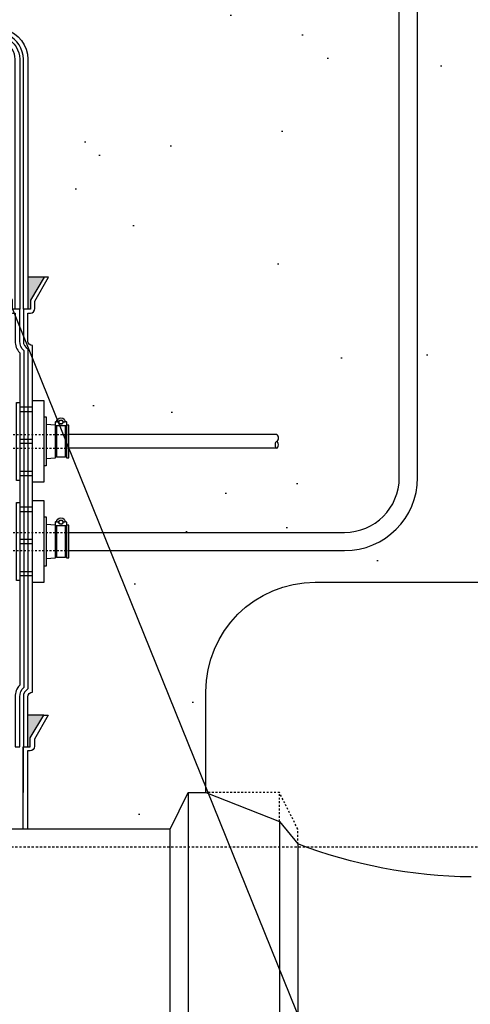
# Model space of a CAD drawing. Extents: x -169 to 6736, y -208 to 3022.
# Tile 585 of 656: x 6297 to 6322, y 906 to 960. Entities that reach past the tile are written whole.
import ezdxf

# ---------------------------------------------------------------- set-up
doc = ezdxf.new("R2010")
doc.units = 0
doc.header["$MEASUREMENT"] = 0
doc.header["$PDSIZE"] = 1
doc.linetypes.add('HIDDEN3', pattern=[0.1875, 0.125, -0.0625])
doc.linetypes.add('HIDDEN5', pattern=[0.05, 0.025, -0.025])
doc.layers.get('0').update_dxf_attribs({"color": 255, "linetype": 'CONTINUOUS'})
doc.layers.get('DEFPOINTS').update_dxf_attribs({"linetype": 'CONTINUOUS'})
for name, color, linetype in [('BOOT-CONDUIT', 1, 'CONTINUOUS'), ('CONDUIT', 2, 'CONTINUOUS'), ('DIM', 3, 'CONTINUOUS'), ('FRP-COLLAR', 1, 'CONTINUOUS'), ('FRP-SUMP', 2, 'CONTINUOUS'), ('PEAGRAVEL-HATCH', 3, 'CONTINUOUS'), ('TANK-UST', 5, 'CONTINUOUS'), ('TANK-UST-RIB', 7, 'CONTINUOUS')]:
    doc.layers.add(name, color=color, linetype=linetype)
doc.styles.add('SIMPLEX', font='simplex')
doc.dimstyles.new('DIM64', dxfattribs={"dimscale": 64, "dimtxt": 0.09375, "dimasz": 0.09375, "dimexe": 0.0625, "dimexo": 0.0625, "dimgap": 0.046875, "dimtad": 1, "dimdec": 4, "dimzin": 3, "dimdsep": 46, "dimlunit": 4, "dimtxsty": 'SIMPLEX', "dimcen": 0, "dimclrd": 256, "dimclre": 256, "dimclrt": 256, "dimadec": 0, "dimazin": 0, "dimtfac": 1, "dimtdec": 4, "dimtmove": 0, "dimatfit": 3, "dimfxl": 1, "dimfrac": 2, "dimtolj": 1, "dimtzin": 0, "dimarcsym": 0})

# ---------------------------------------------------------------- blocks, each defined once
blk = doc.blocks.new('*D61')
at = {"layer": 'DEFPOINTS', "color": 0, "transparency": 16777216}
for p in [(5827.154, 978.015), (6443.911, 978.296), (5827.154, 700.523)]:
    blk.add_point(p, dxfattribs=at)
at = {"layer": 'DIM', "lineweight": -2, "transparency": 16777216}
for p, q in [((6443.911, 974.296), (6443.911, 696.523)), ((5827.154, 974.015), (5827.154, 696.523)), ((6437.911, 700.523), (5833.154, 700.523))]:
    blk.add_line(p, q, dxfattribs=at)
at = {"layer": 'DIM', "transparency": 16777216}
for points in [[(5833.154, 701.523), (5833.154, 699.523), (5827.154, 700.523)], [(6437.911, 701.523), (6437.911, 699.523), (6443.911, 700.523)]]:
    blk.add_solid(points, dxfattribs=at)
at = {"layer": 'DIM', "transparency": 16777216, "insert": (6135.532, 708.095), "char_height": 6, "attachment_point": 5, "style": 'SIMPLEX'}
blk.add_mtext('\\A1;51\'-4 3/4" (F.V. TANK SLAB)', dxfattribs=at)

msp = doc.modelspace()

# ---------------------------------------------------------------- hatches: boundary and pattern name
at = {"layer": 'FRP-SUMP'}
for points in [[(6298.25192, 945.77093), (6297.36846, 945.77093), (6297.36846, 944.02093), (6297.50192, 944.02093), (6297.50192, 944.52093)], [(6298.23768, 921.77324), (6297.36846, 921.77324), (6297.36846, 920.02324), (6297.48768, 920.02324), (6297.48768, 920.52324)]]:
    msp.add_hatch(color=256, dxfattribs=at).paths.add_polyline_path(points)
at = {"layer": 'PEAGRAVEL-HATCH'}
h = msp.add_hatch(dxfattribs=at)
h.set_pattern_fill('AR-SAND', color=256, scale=7.5, style=0)
h.set_pattern_definition([(37.5, (6297.354, 915.523), (-0.4725, 14.4512), [0, -11.4, 0, -12.75, 0, -12.1875]), (7.5, (6297.354, 915.523), (13.2733, 21.166), [0, -6.15, 0, -10.275, 0, -3.9375]), (327.5, (6288.129, 915.523), (23.356, 0.0424), [0, -3.75, 0, -13.5, 0, -17.625]), (317.5, (6288.13, 915.523), (22.546, 6.5826), [0, -1.875, 0, -8.85, 0, -10.125])])
h.paths.add_polyline_path([(6313.11617, 929.05328), (6322.00502, 929.05328), (6322.00502, 929.40484, 0.41421356), (6322.65422, 930.05404), (6322.90422, 930.05404), (6322.90422, 973.7036), (6318.7179, 973.7036), (6318.7179, 971.25629), (6318.9957, 971.25629), (6318.9957, 967.4784), (6318.7179, 967.4784), (6318.7179, 934.7862, -0.41421356), (6314.7179, 930.7862), (6299.6141, 930.7862), (6299.6141, 930.38898), (6299.42848, 930.38898), (6299.42848, 930.43501), (6298.8716, 930.43501), (6298.8716, 930.38898), (6298.36096, 930.35327), (6298.36096, 929.94038), (6298.23721, 929.94038), (6298.23721, 929.0432), (6297.61846, 929.0432), (6297.61846, 923.02324, 0.41421356), (6297.36846, 922.77324), (6297.36846, 921.77324), (6298.23766, 921.77324), (6298.23768, 921.77328), (6298.47421, 921.77328), (6297.73768, 920.45804), (6297.73768, 920.05969, -0.41421356), (6297.48768, 919.80969), (6297.35422, 919.80969), (6297.35422, 915.52328), (6305.15422, 915.52328), (6306.15422, 917.52328), (6307.11617, 917.52328), (6307.11617, 923.05328, -0.41421356)])
h = msp.add_hatch(dxfattribs=at)
h.set_pattern_fill('AR-SAND', color=256, scale=7.5, style=0)
h.set_pattern_definition([(37.5, (6291.912, 931.786), (-0.4725, 14.4512), [0, -11.4, 0, -12.75, 0, -12.1875]), (7.5, (6291.912, 931.786), (13.273, 21.166), [0, -6.15, 0, -10.275, 0, -3.9375]), (327.5, (6282.687, 931.786), (23.356, 0.0424), [0, -3.75, 0, -13.5, 0, -17.625]), (317.5, (6282.687, 931.786), (22.546, 6.5826), [0, -1.875, 0, -8.85, 0, -10.125])])
edge = h.paths.add_edge_path()
edge.add_line((6317.7179, 967.4784), (6317.4401, 967.4784))
edge.add_line((6317.4401, 967.4784), (6317.4401, 968.36731))
edge.add_line((6317.4401, 968.36731), (6316.18298, 969.62443))
edge.add_line((6316.18298, 969.62443), (6316.30084, 969.74228))
edge.add_line((6316.30084, 969.74228), (6316.22227, 969.82085))
edge.add_line((6316.22227, 969.82085), (6316.38488, 969.98346))
edge.add_line((6316.38488, 969.98346), (6291.91171, 969.98346))
edge.add_line((6291.91171, 969.98346), (6291.91482, 961.19654))
edge.add_arc((6237.99776, 832.27572), 139.74129, 65.4201994, 67.3044212, ccw=False)
edge.add_arc((6295.66846, 957.71638), 1.7, 0, 74.436861, ccw=False)
edge.add_line((6297.36846, 957.71638), (6297.36846, 945.77093))
edge.add_line((6297.36846, 945.77093), (6298.25192, 945.77093))
edge.add_line((6298.25192, 945.77093), (6298.48845, 945.77093))
edge.add_line((6298.48845, 945.77093), (6297.75192, 944.45569))
edge.add_line((6297.75192, 944.45569), (6297.75192, 944.05734))
edge.add_arc((6297.50192, 944.05734), 0.25, -90, 0, ccw=False)
edge.add_line((6297.50192, 943.80734), (6297.36846, 943.80734))
edge.add_line((6297.36846, 943.80734), (6297.36846, 942.27093))
edge.add_arc((6297.61846, 942.27093), 0.25, 180, 270)
edge.add_line((6297.61846, 942.02093), (6297.61846, 939.01507))
edge.add_line((6297.61846, 939.01507), (6298.23721, 939.01507))
edge.add_line((6298.23721, 939.01507), (6298.23721, 938.11788))
edge.add_line((6298.23721, 938.11788), (6298.36096, 938.11788))
edge.add_line((6298.36096, 938.11788), (6298.36096, 937.705))
edge.add_line((6298.36096, 937.705), (6298.8716, 937.66929))
edge.add_line((6298.8716, 937.66929), (6298.8716, 937.60742))
edge.add_line((6298.8716, 937.60742), (6298.93348, 937.60742))
edge.add_line((6298.93348, 937.60742), (6298.93348, 937.1471))
edge.add_line((6298.93348, 937.1471), (6299.42848, 937.1471))
edge.add_line((6299.42848, 937.1471), (6299.42848, 937.60742))
edge.add_line((6299.42848, 937.60742), (6299.49035, 937.60742))
edge.add_line((6299.49035, 937.60742), (6299.49035, 937.66929))
edge.add_line((6299.49035, 937.66929), (6299.6141, 937.66929))
edge.add_line((6299.6141, 937.66929), (6299.6141, 937.1471))
edge.add_line((6299.6141, 937.1471), (6311.03771, 937.1471))
edge.add_ellipse((6311.00483, 936.9596), major_axis=(0, 0.1875), ratio=0.47920074, start_angle=180, end_angle=360, ccw=False)
edge.add_ellipse((6311.00483, 936.5846), major_axis=(0, -0.1875), ratio=0.47920074, start_angle=0, end_angle=180, ccw=False)
edge.add_line((6311.00483, 936.3971), (6299.6141, 936.3971))
edge.add_line((6299.6141, 936.3971), (6299.6141, 935.87492))
edge.add_line((6299.6141, 935.87492), (6299.49035, 935.87492))
edge.add_line((6299.49035, 935.87492), (6299.49035, 935.93679))
edge.add_line((6299.49035, 935.93679), (6299.42848, 935.93679))
edge.add_line((6299.42848, 935.93679), (6299.42848, 935.92095))
edge.add_line((6299.42848, 935.92095), (6298.8716, 935.92095))
edge.add_line((6298.8716, 935.92095), (6298.8716, 935.87492))
edge.add_line((6298.8716, 935.87492), (6298.36096, 935.83921))
edge.add_line((6298.36096, 935.83921), (6298.36096, 935.42632))
edge.add_line((6298.36096, 935.42632), (6298.23721, 935.42632))
edge.add_line((6298.23721, 935.42632), (6298.23721, 934.52913))
edge.add_line((6298.23721, 934.52913), (6297.61846, 934.52913))
edge.add_line((6297.61846, 934.52913), (6297.61846, 933.52913))
edge.add_line((6297.61846, 933.52913), (6298.23721, 933.52913))
edge.add_line((6298.23721, 933.52913), (6298.23721, 932.63195))
edge.add_line((6298.23721, 932.63195), (6298.36096, 932.63195))
edge.add_line((6298.36096, 932.63195), (6298.36096, 932.21906))
edge.add_line((6298.36096, 932.21906), (6298.8716, 932.18335))
edge.add_line((6298.8716, 932.18335), (6298.8716, 932.12148))
edge.add_line((6298.8716, 932.12148), (6298.93348, 932.12148))
edge.add_line((6298.93348, 932.12148), (6298.93348, 931.78617))
edge.add_line((6298.93348, 931.78617), (6299.42848, 931.78617))
edge.add_line((6299.42848, 931.78617), (6299.42848, 932.12148))
edge.add_line((6299.42848, 932.12148), (6299.49035, 932.12148))
edge.add_line((6299.49035, 932.12148), (6299.49035, 932.18335))
edge.add_line((6299.49035, 932.18335), (6299.6141, 932.18335))
edge.add_line((6299.6141, 932.18335), (6299.6141, 931.7862))
edge.add_line((6299.6141, 931.7862), (6314.7179, 931.7862))
edge.add_arc((6314.7179, 934.7862), 3, 270, 360)
edge.add_line((6317.7179, 934.7862), (6317.7179, 967.4784))
h.paths.add_polyline_path([(6299.41299, 937.8824, 0.57507133), (6299.43451, 937.86841, -0.53001081), (6299.47798, 937.83951), (6299.47798, 937.62325), (6298.88398, 937.62325), (6298.88398, 937.87076), (6298.93447, 937.87076, 0.35188447), (6298.94897, 937.8824, -0.80321759)], flags=16)
h.paths.add_polyline_path([(6299.07802, 937.83115, -1), (6299.28394, 937.83115, -1)], flags=0)
h.paths.add_polyline_path([(6299.41299, 932.39647, 0.57507133), (6299.43451, 932.38248, -0.53001081), (6299.47798, 932.35357), (6299.47798, 932.13732), (6298.88398, 932.13732), (6298.88398, 932.38482), (6298.93447, 932.38482, 0.35188447), (6298.94897, 932.39647, -0.80321759)], flags=16)
h.paths.add_polyline_path([(6299.07802, 932.34522, -1), (6299.28394, 932.34522, -1)], flags=0)

# ---------------------------------------------------------------- linework, layer by layer
msp.add_line((6735.70973, -141.46719), (5482.68298, 2955.53672))
at = {"layer": 'BOOT-CONDUIT', "color": 7}
for p, q in [((6297.61846, 938.65753), (6296.91846, 938.65753)), ((6296.91846, 938.41003), (6297.61846, 938.41003)), ((6296.91846, 936.89575), (6297.61846, 936.89575)), ((6297.61846, 936.64825), (6296.91846, 936.64825)), ((6296.91846, 935.13418), (6297.61846, 935.13418)), ((6297.61846, 934.88668), (6296.91846, 934.88668)), ((6297.61846, 933.17159), (6296.91846, 933.17159)), ((6296.91846, 932.92409), (6297.61846, 932.92409)), ((6296.91846, 931.40982), (6297.61846, 931.40982)), ((6297.61846, 931.16232), (6296.91846, 931.16232)), ((6296.91846, 929.64824), (6297.61846, 929.64824)), ((6297.61846, 929.40074), (6296.91846, 929.40074))]:
    msp.add_line(p, q, dxfattribs=at)
at = {"layer": 'BOOT-CONDUIT', "linetype": 'Continuous'}
for p, q in [((6298.93348, 937.60742), (6298.8716, 937.60742)), ((6299.49035, 937.60742), (6299.42848, 937.60742)), ((6298.8716, 935.93679), (6298.93348, 935.93679)), ((6299.42848, 935.93679), (6299.49035, 935.93679)), ((6298.93348, 932.12148), (6298.8716, 932.12148)), ((6299.49035, 932.12148), (6299.42848, 932.12148)), ((6298.8716, 930.45085), (6298.93348, 930.45085)), ((6299.42848, 930.45085), (6299.49035, 930.45085))]:
    msp.add_line(p, q, dxfattribs=at)
at = {"layer": 'BOOT-CONDUIT'}
for points in [[(6296.73551, 938.91063), (6296.91846, 938.91063), (6296.91846, 934.63383), (6296.73551, 934.63383), (6296.73551, 938.91063), (6296.73551, 938.85519)], [(6296.73551, 933.42469), (6296.91846, 933.42469), (6296.91846, 929.14789), (6296.73551, 929.14789), (6296.73551, 933.42469), (6296.73551, 933.36925)]]:
    msp.add_lwpolyline(points, dxfattribs=at)
at = {"layer": 'BOOT-CONDUIT', "linetype": 'Continuous'}
for points in [[(6297.61846, 934.52913), (6297.61846, 939.01507), (6298.23721, 939.01507), (6298.23721, 934.52913)], [(6299.6141, 935.87492), (6299.6141, 937.66929), (6299.49035, 937.66929), (6299.49035, 937.60742), (6299.49035, 935.93679), (6299.49035, 935.87492)], [(6297.61846, 929.0432), (6297.61846, 933.52913), (6298.23721, 933.52913), (6298.23721, 929.0432)], [(6299.6141, 930.38898), (6299.6141, 932.18335), (6299.49035, 932.18335), (6299.49035, 932.12148), (6299.49035, 930.45085), (6299.49035, 930.38898)]]:
    msp.add_lwpolyline(points, close=True, dxfattribs=at)
for points in [[(6298.23721, 938.11788), (6298.36096, 938.11788), (6298.36096, 935.42632), (6298.23721, 935.42632)], [(6298.36096, 935.83921), (6298.8716, 935.87492), (6298.8716, 937.60742), (6298.8716, 937.66929), (6298.36096, 937.705)], [(6298.23721, 932.63195), (6298.36096, 932.63195), (6298.36096, 929.94038), (6298.23721, 929.94038)], [(6298.36096, 930.35327), (6298.8716, 930.38898), (6298.8716, 932.12148), (6298.8716, 932.18335), (6298.36096, 932.21906)]]:
    msp.add_lwpolyline(points, dxfattribs=at)
at = {"layer": 'BOOT-CONDUIT', "color": 7}
for points in [[(6299.06218, 937.83115), (6298.94338, 937.83115, -1), (6299.41858, 937.83115), (6299.29978, 937.83115)], [(6299.41299, 937.8824, 0.35187184), (6299.42749, 937.87076), (6299.44673, 937.87076, -0.41421356), (6299.47798, 937.83893), (6299.47798, 937.6545, -0.41421356), (6299.44615, 937.62325), (6298.91523, 937.62325, -0.41421341), (6298.88398, 937.65508), (6298.88398, 937.83951, -0.41421372), (6298.91581, 937.87076), (6298.93447, 937.87076, 0.35188198), (6298.94897, 937.8824)], [(6299.06218, 932.34522), (6298.94338, 932.34522, -1), (6299.41858, 932.34522), (6299.29978, 932.34522)], [(6299.41299, 932.39647, 0.35187184), (6299.42749, 932.38482), (6299.44673, 932.38482, -0.41421356), (6299.47798, 932.35299), (6299.47798, 932.16857, -0.41421356), (6299.44615, 932.13732), (6298.91523, 932.13732, -0.41421341), (6298.88398, 932.16915), (6298.88398, 932.35357, -0.41421372), (6298.91581, 932.38482), (6298.93447, 932.38482, 0.35188198), (6298.94897, 932.39647)]]:
    msp.add_lwpolyline(points, format="xyb", dxfattribs=at)
for points in [[(6298.93348, 937.62325), (6298.93348, 935.92095), (6299.42848, 935.92095), (6299.42848, 937.62325)], [(6298.93348, 932.13732), (6298.93348, 930.43501), (6299.42848, 930.43501), (6299.42848, 932.13732)]]:
    msp.add_lwpolyline(points, dxfattribs=at)
for centre in [(6299.18098, 937.83115), (6299.18098, 932.34522)]:
    msp.add_circle(centre, 0.1188, dxfattribs=at)
at = {"layer": 'BOOT-CONDUIT', "color": 8}
for centre in [(6299.18098, 937.83115), (6299.18098, 932.34522)]:
    msp.add_circle(centre, 0.10296, dxfattribs=at)
at = {"layer": 'CONDUIT'}
for p, q in [((6317.7179, 934.7862), (6317.7179, 967.4784)), ((6318.7179, 934.7862), (6318.7179, 967.4784)), ((6311.00483, 937.1471), (6299.6141, 937.1471)), ((6311.00483, 936.3971), (6299.6141, 936.3971)), ((6299.6141, 931.7862), (6314.7179, 931.7862)), ((6299.6141, 930.7862), (6314.7179, 930.7862))]:
    msp.add_line(p, q, dxfattribs=at)
at = {"layer": 'CONDUIT', "color": 8, "linetype": 'HIDDEN5'}
for p, q in [((6295.35862, 937.1471), (6299.6141, 937.1471)), ((6295.35862, 936.3971), (6299.6141, 936.3971)), ((6295.35862, 931.78617), (6299.6141, 931.78617)), ((6295.35862, 930.78617), (6299.6141, 930.78617))]:
    msp.add_line(p, q, dxfattribs=at)
at = {"layer": 'CONDUIT'}
for radius in [3, 4]:
    msp.add_arc((6314.7179, 934.7862), radius, 270, 0, dxfattribs=at)
msp.add_ellipse((6311.00483, 936.9596), major_axis=(0, 0.1875), ratio=0.47920074, start_param=3.14159265, end_param=6.28318531, dxfattribs=at)
at = {"layer": 'CONDUIT', "extrusion": (0, 0, -1)}
msp.add_ellipse((6311.00483, 936.5846), major_axis=(0, -0.1875), ratio=0.47920074, dxfattribs=at)
at = {"layer": 'FRP-COLLAR'}
msp.add_lwpolyline([(6297.10422, 915.52328), (6297.10422, 920.02328), (6297.10422, 917.52328), (6297.10422, 920.02328), (6297.10422, 917.52328), (6297.10422, 920.02328), (6297.35422, 920.02328), (6297.48768, 920.02328), (6297.48768, 920.52328), (6298.23768, 921.77328), (6298.47421, 921.77328), (6297.73768, 920.45804), (6297.73768, 920.05969, -0.41421356), (6297.48768, 919.80969), (6297.35422, 919.80969), (6297.35422, 915.52328)], format="xyb", close=True, dxfattribs=at)
at = {"layer": 'FRP-SUMP'}
for p, q in [((6298.25192, 945.77093), (6297.36846, 945.77093)), ((6298.23768, 921.77324), (6297.36846, 921.77324))]:
    msp.add_line(p, q, dxfattribs=at)
for points in [[(6291.91482, 961.19654, -0.00822165), (6296.12457, 959.35405, -0.33671624), (6297.36846, 957.71638), (6297.36846, 944.02093), (6297.11846, 944.02093), (6297.11846, 957.71638, 0.29672907), (6296.25572, 959.04213, 0.0090466), (6291.66134, 960.9786)], [(6290.91134, 961.06135, -0.01036772), (6296.17472, 958.85927, -0.29672907), (6296.91846, 957.71638), (6296.91846, 944.02093), (6296.66846, 944.02093), (6296.66846, 957.71638, 0.29672907), (6296.07347, 958.63069, 0.01067744), (6290.66134, 960.89107)]]:
    msp.add_lwpolyline(points, format="xyb", dxfattribs=at)
for points in [[(6296.91846, 920.02324), (6296.91846, 922.77324, -0.22167085), (6297.16846, 923.30944), (6297.16846, 941.73473, -0.22167085), (6296.91846, 942.27093), (6296.91846, 944.02093), (6296.66846, 944.02093), (6296.51846, 944.02093), (6296.51846, 944.52093), (6295.76846, 945.77093), (6295.53193, 945.77093), (6296.26846, 944.45569), (6296.26846, 944.05734, 0.41421356), (6296.51846, 943.80734), (6296.66846, 943.80734), (6296.66846, 942.27093, 0.18776323), (6296.91846, 941.62866), (6296.91846, 923.41551, 0.18776323), (6296.66846, 922.77324), (6296.66846, 920.02324), (6296.91846, 920.02324)], [(6297.11846, 944.02093), (6297.11846, 942.27093, 0.26794919), (6297.36846, 941.83791), (6297.36846, 923.20626, 0.26794919), (6297.11846, 922.77324), (6297.11846, 920.02324), (6297.36846, 920.02324), (6297.36846, 922.77324, -0.41421356), (6297.61846, 923.02324), (6297.61846, 942.02093), (6297.61846, 942.02093, -0.41421356), (6297.36846, 942.27093), (6297.36846, 943.80734), (6297.50192, 943.80734, 0.41421356), (6297.75192, 944.05734), (6297.75192, 944.45569), (6298.48845, 945.77093), (6298.25192, 945.77093), (6297.50192, 944.52093), (6297.50192, 944.02093), (6297.36846, 944.02093), (6297.11846, 944.02093), (6297.11846, 944.02093), (6297.11846, 944.02093), (6297.11846, 944.02093)]]:
    msp.add_lwpolyline(points, format="xyb", close=True, dxfattribs=at)
at = {"layer": 'TANK-UST'}
msp.add_line((6305.15422, 915.52328), (6295.65422, 915.52328), dxfattribs=at)
at = {"layer": 'TANK-UST', "color": 5, "linetype": 'Continuous'}
for points in [[(6307.11617, 917.52328), (6307.11617, 923.05328, -0.41421356), (6313.11617, 929.05328), (6331.11462, 929.05328, -0.41421356), (6337.11462, 923.05328), (6337.11462, 915.52328)], [(6321.65422, 912.89828, -0.08805212), (6312.15422, 914.70619)]]:
    msp.add_lwpolyline(points, format="xyb", dxfattribs=at)
at = {"layer": 'TANK-UST', "color": 2, "linetype": 'HIDDEN3'}
msp.add_lwpolyline([(6060.91238, 794.52328), (6120.17377, 794.52328), (6160.65671, 794.52328), (6162.15671, 795.52328), (6168.15671, 795.52328), (6169.65671, 794.52328), (6176.65671, 794.52328), (6178.15671, 795.52328), (6184.15671, 795.52328), (6185.65671, 794.52328), (6209.86263, 794.52328), (6211.36378, 795.52404), (6217.36378, 795.52404), (6218.86493, 794.52328), (6263.15422, 794.52328), (6264.65422, 795.52328), (6286.65422, 795.52328), (6288.15422, 794.52328), (6345.17377, 794.52328), (6349.66697, 794.52328, 0.9539575), (6349.66697, 914.52328), (6345.17377, 914.52328), (6120.17377, 914.52328), (6021.15442, 914.52328)], format="xyb", dxfattribs=at)
at = {"layer": 'TANK-UST-RIB', "color": 7}
for p, q in [((6306.15422, 917.52328), (6306.15422, 791.52328)), ((6311.15422, 915.94465), (6311.15422, 791.52328))]:
    msp.add_line(p, q, dxfattribs=at)
at = {"layer": 'TANK-UST-RIB', "color": 7, "linetype": 'HIDDEN5', "ltscale": 0.5}
msp.add_line((6311.15422, 915.94465), (6311.15422, 917.52328), dxfattribs=at)
at = {"layer": 'TANK-UST-RIB', "color": 5}
msp.add_lwpolyline([(6312.15422, 914.70619), (6312.15422, 793.52328), (6311.15422, 791.52328), (6306.15422, 791.52328), (6305.15422, 793.52328), (6305.15422, 915.52328), (6306.15422, 917.52328), (6307.11617, 917.52328), (6311.15422, 915.94465)], close=True, dxfattribs=at)
at = {"layer": 'TANK-UST-RIB', "color": 7, "linetype": 'HIDDEN5', "ltscale": 0.5}
msp.add_lwpolyline([(6312.15422, 914.70619), (6312.15422, 915.52328), (6311.15422, 917.52328), (6307.11617, 917.52328)], dxfattribs=at)

# ---------------------------------------------------------------- dimensions: what is measured, and where the dimension line sits
at = {"layer": 'DIM'}
dim = msp.add_linear_dim(base=(5827.15422, 700.52328), p1=(6443.9106, 978.29596), p2=(5827.15422, 978.01471), angle=180, text='<> (F.V. TANK SLAB)', dimstyle='DIM64', dxfattribs=at)
dim.commit()
dim.dimension.update_dxf_attribs({"geometry": '*D61', "text_midpoint": (6135.53241, 708.09471)})

doc.saveas('drawing.dxf')
